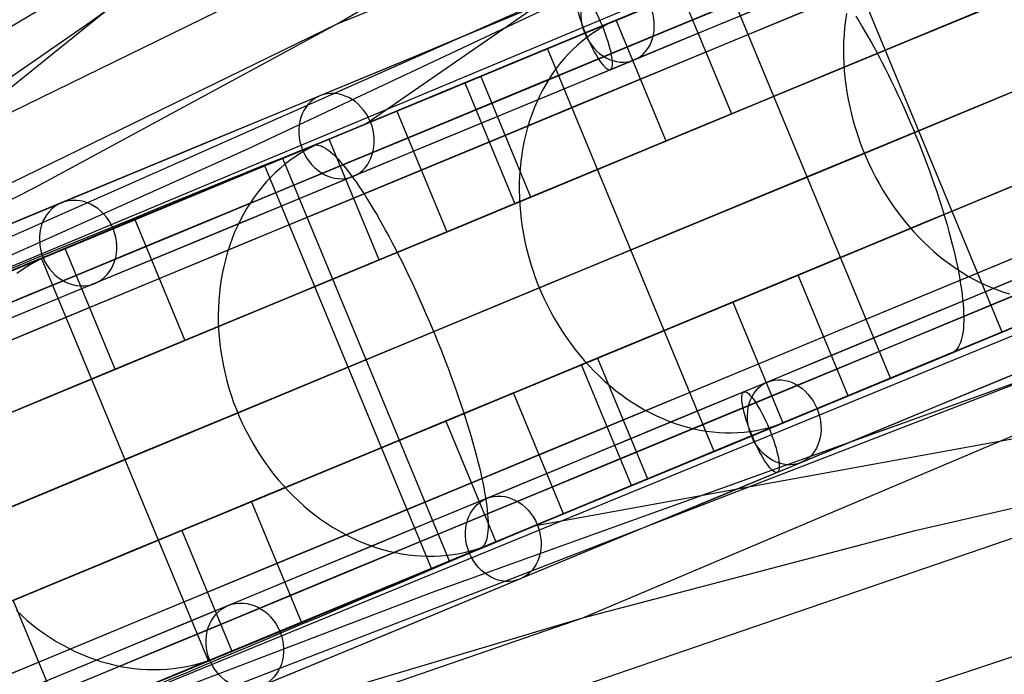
# Model space of a CAD drawing. Extents: x -3378 to 3007, y -425 to 173.
# Tile 308 of 396: x 1628 to 1696, y -243 to -198. Entities that reach past the tile are written whole.
import ezdxf

# ---------------------------------------------------------------- set-up
doc = ezdxf.new("R2010")
doc.units = 0
doc.layers.add('PREDEFINITO', color=7, linetype='CONTINUOUS')

msp = doc.modelspace()

# ---------------------------------------------------------------- linework, layer by layer
at = {"layer": 'PREDEFINITO'}
for p, q in [((1650.095, -198.53, 2100.257), (1811.356, -133.234, 1697.859)), ((1720.352, -158.188, 2850.131), (1652.182, -205.368, 3025.461)), ((1673.032, -166.396, 2830.021), (1595.241, -228.966, 3034.718)), ((1667.024, -239.401, 2100.257), (1827.224, -171.543, 1697.859)), ((1614.058, -211.264, 2322.987), (1690.478, -173.86, 2120.36)), ((1544.7, -249.894, 2115.522), (1725.112, -174.465, 1658.698)), ((1580.14, -226.766, 2545.397), (1651.879, -184.376, 2344.352)), ((1544.701, -249.893, 2249.021), (1686.522, -187.079, 1878.796)), ((1643.95, -207.132, 1858.746), (1686.522, -187.079, 1878.796)), ((1650.095, -198.53, 2100.257), (1670.502, -186.596, 2110.342)), ((1633.223, -198.309, 2333.721), (1642.613, -191.471, 2339.06)), ((1695.89, -219.738, 1681.753), (1684.409, -192.022, 1681.753)), ((1679.095, -194.225, 3019.224), (1664.452, -200.29, 3022.768)), ((1688.209, -222.92, 3010.554), (1676.729, -195.203, 3010.554)), ((1665.538, -199.832, 1692.396), (1674.104, -196.287, 1679.201)), ((1673.812, -196.412, 1680.547), (1677.256, -204.727, 1680.547)), ((1685.169, -197.82, 1631.734), (1685.1, -198.293, 1631.535)), ((1544.701, -249.891, 2382.227), (1650.095, -198.53, 2100.257)), ((1623.706, -204.903, 2328.356), (1633.223, -198.309, 2333.721)), ((1629.338, -209.757, 2090.09), (1650.095, -198.53, 2100.257)), ((1668.724, -198.558, 1669.354), (1668.356, -198.758, 1669.05)), ((1669.1, -198.373, 1669.659), (1668.724, -198.558, 1669.354)), ((1669.483, -198.205, 1669.964), (1669.1, -198.373, 1669.659)), ((1672.752, -206.592, 1677.048), (1669.308, -198.277, 1677.048)), ((1685.1, -198.293, 1631.535), (1685.045, -198.772, 1631.345)), ((1685.812, -197.998, 3041.749), (1686.037, -198.361, 3042.043)), ((1686.037, -198.361, 3042.043), (1686.262, -198.734, 3042.322)), ((1667.646, -199.207, 1668.445), (1667.303, -199.455, 1668.145)), ((1667.997, -198.975, 1668.747), (1667.646, -199.207, 1668.445)), ((1668.356, -198.758, 1669.05), (1667.997, -198.975, 1668.747)), ((1685.004, -199.255, 1631.165), (1684.978, -199.743, 1630.993)), ((1685.045, -198.772, 1631.345), (1685.004, -199.255, 1631.165)), ((1686.262, -198.734, 3042.322), (1686.488, -199.118, 3042.587)), ((1686.488, -199.118, 3042.587), (1686.715, -199.511, 3042.836)), ((1657.237, -203.267, 1705.79), (1665.538, -199.832, 1692.396)), ((1666.971, -199.717, 1667.848), (1666.648, -199.994, 1667.553)), ((1667.303, -199.455, 1668.145), (1666.971, -199.717, 1667.848)), ((1684.978, -199.743, 1630.993), (1684.966, -200.235, 1630.832)), ((1686.715, -199.511, 3042.836), (1686.941, -199.913, 3043.07)), ((1686.941, -199.913, 3043.07), (1687.167, -200.325, 3043.289)), ((1664.452, -200.29, 3022.768), (1649.711, -206.391, 3025.973)), ((1664.586, -200.233, 1712.802), (1656.853, -203.436, 1707.33)), ((1676.066, -227.95, 1712.802), (1664.586, -200.233, 1712.802)), ((1666.033, -200.592, 1666.972), (1665.742, -200.911, 1666.686)), ((1666.335, -200.286, 1667.261), (1666.033, -200.592, 1666.972)), ((1666.648, -199.994, 1667.553), (1666.335, -200.286, 1667.261)), ((1684.966, -200.235, 1630.832), (1684.969, -200.73, 1630.68)), ((1687.167, -200.325, 3043.289), (1687.392, -200.744, 3043.492)), ((1665.462, -201.243, 1666.405), (1665.194, -201.589, 1666.127)), ((1665.742, -200.911, 1666.686), (1665.462, -201.243, 1666.405)), ((1684.969, -200.73, 1630.68), (1684.986, -201.228, 1630.538)), ((1684.986, -201.228, 1630.538), (1685.018, -201.728, 1630.407)), ((1687.392, -200.744, 3043.492), (1687.617, -201.172, 3043.679)), ((1687.617, -201.172, 3043.679), (1687.84, -201.607, 3043.85)), ((1664.938, -201.947, 1665.855), (1664.694, -202.317, 1665.587)), ((1665.194, -201.589, 1666.127), (1664.938, -201.947, 1665.855)), ((1685.018, -201.728, 1630.407), (1685.065, -202.229, 1630.286)), ((1687.84, -201.607, 3043.85), (1688.062, -202.049, 3044.004)), ((1658.891, -202.592, 3025.02), (1662.335, -210.907, 3025.02)), ((1663.441, -210.449, 3030.9), (1659.997, -202.134, 3030.9)), ((1664.694, -202.317, 1665.587), (1664.463, -202.699, 1665.324)), ((1685.065, -202.229, 1630.286), (1685.125, -202.731, 1630.176)), ((1688.062, -202.049, 3044.004), (1688.283, -202.496, 3044.141)), ((1688.283, -202.496, 3044.141), (1688.501, -202.95, 3044.262)), ((1556.179, -277.606, 2115.522), (1737.086, -203.372, 1658.698)), ((1649.207, -206.592, 1719.376), (1657.237, -203.267, 1705.79)), ((1664.244, -203.091, 1665.067), (1664.039, -203.495, 1664.816)), ((1664.463, -202.699, 1665.324), (1664.244, -203.091, 1665.067)), ((1685.125, -202.731, 1630.176), (1685.2, -203.234, 1630.076)), ((1685.2, -203.234, 1630.076), (1685.29, -203.736, 1629.987)), ((1688.501, -202.95, 3044.262), (1688.718, -203.409, 3044.365)), ((1663.847, -203.909, 1664.571), (1663.668, -204.332, 1664.333)), ((1664.039, -203.495, 1664.816), (1663.847, -203.909, 1664.571)), ((1685.29, -203.736, 1629.987), (1685.393, -204.237, 1629.909)), ((1688.718, -203.409, 3044.365), (1688.932, -203.872, 3044.452)), ((1688.932, -203.872, 3044.452), (1689.143, -204.34, 3044.521)), ((1654.209, -204.531, 1711.742), (1657.653, -212.846, 1711.742)), ((1663.668, -204.332, 1664.333), (1663.503, -204.765, 1664.101)), ((1677.256, -204.727, 1680.547), (1672.752, -206.592, 1677.048)), ((1685.393, -204.237, 1629.909), (1685.511, -204.737, 1629.842)), ((1689.143, -204.34, 3044.521), (1689.351, -204.811, 3044.574)), ((1652.213, -205.358, 1704.047), (1649.12, -206.639, 1701.858)), ((1663.352, -205.206, 1663.876), (1663.216, -205.656, 1663.658)), ((1663.503, -204.765, 1664.101), (1663.352, -205.206, 1663.876)), ((1685.511, -204.737, 1629.842), (1685.642, -205.235, 1629.786)), ((1685.642, -205.235, 1629.786), (1685.787, -205.73, 1629.741)), ((1689.351, -204.811, 3044.574), (1689.557, -205.285, 3044.608)), ((1689.557, -205.285, 3044.608), (1689.758, -205.762, 3044.626)), ((1663.216, -205.656, 1663.658), (1663.093, -206.113, 1663.448)), ((1685.787, -205.73, 1629.741), (1685.946, -206.222, 1629.707)), ((1689.758, -205.762, 3044.626), (1689.957, -206.24, 3044.626)), ((1649.711, -206.391, 3025.973), (1634.878, -212.527, 3028.834)), ((1641.452, -209.803, 1733.145), (1649.207, -206.592, 1719.376)), ((1649.12, -206.639, 1701.858), (1648.723, -206.813, 1701.575)), ((1652.991, -214.777, 1708.494), (1649.547, -206.462, 1708.494)), ((1662.985, -206.577, 1663.245), (1662.892, -207.048, 1663.051)), ((1663.093, -206.113, 1663.448), (1662.985, -206.577, 1663.245)), ((1685.946, -206.222, 1629.707), (1686.118, -206.71, 1629.684)), ((1686.118, -206.71, 1629.684), (1686.303, -207.193, 1629.673)), ((1689.957, -206.24, 3044.626), (1690.151, -206.72, 3044.608)), ((1690.151, -206.72, 3044.608), (1690.341, -207.2, 3044.574)), ((1594.815, -229.14, 1834.969), (1643.95, -207.132, 1858.746)), ((1647.578, -207.433, 1700.728), (1647.213, -207.67, 1700.448)), ((1647.952, -207.21, 1701.009), (1647.578, -207.433, 1700.728)), ((1647.813, -207.181, 3033.462), (1648.486, -206.902, 3037.396)), ((1648.333, -207.004, 1701.292), (1647.952, -207.21, 1701.009)), ((1648.723, -206.813, 1701.575), (1648.333, -207.004, 1701.292)), ((1648.486, -206.902, 3037.396), (1648.576, -206.874, 3037.905)), ((1648.576, -206.874, 3037.905), (1648.673, -206.863, 3038.413)), ((1648.673, -206.863, 3038.413), (1648.777, -206.868, 3038.921)), ((1648.777, -206.868, 3038.921), (1648.888, -206.89, 3039.426)), ((1648.888, -206.89, 3039.426), (1649.004, -206.929, 3039.929)), ((1649.004, -206.929, 3039.929), (1649.127, -206.983, 3040.429)), ((1649.127, -206.983, 3040.429), (1649.256, -207.055, 3040.926)), ((1649.256, -207.055, 3040.926), (1649.391, -207.142, 3041.418)), ((1649.391, -207.142, 3041.418), (1649.532, -207.246, 3041.905)), ((1649.532, -207.246, 3041.905), (1649.678, -207.366, 3042.387)), ((1649.678, -207.366, 3042.387), (1649.829, -207.502, 3042.863)), ((1662.892, -207.048, 1663.051), (1662.813, -207.525, 1662.865)), ((1686.303, -207.193, 1629.673), (1686.502, -207.671, 1629.673)), ((1690.341, -207.2, 3044.574), (1690.527, -207.681, 3044.521)), ((1646.355, -207.784, 1744.736), (1638.375, -211.09, 1739.699)), ((1645.124, -208.295, 3017.73), (1646.805, -207.598, 3027.562)), ((1657.836, -235.501, 1744.736), (1646.355, -207.784, 1744.736)), ((1646.857, -207.924, 1700.17), (1646.511, -208.192, 1699.893)), ((1647.213, -207.67, 1700.448), (1646.857, -207.924, 1700.17)), ((1649.829, -207.502, 3042.863), (1649.986, -207.654, 3043.333)), ((1649.986, -207.654, 3043.333), (1650.148, -207.821, 3043.795)), ((1650.148, -207.821, 3043.795), (1650.315, -208.004, 3044.25)), ((1650.315, -208.004, 3044.25), (1650.487, -208.202, 3044.697)), ((1662.749, -208.007, 1662.687), (1662.7, -208.494, 1662.518)), ((1662.813, -207.525, 1662.865), (1662.749, -208.007, 1662.687)), ((1686.502, -207.671, 1629.673), (1686.712, -208.144, 1629.684)), ((1690.527, -207.681, 3044.521), (1690.708, -208.161, 3044.452)), ((1656.604, -236.011, 3017.73), (1645.124, -208.295, 3017.73)), ((1645.849, -208.772, 1699.348), (1645.533, -209.083, 1699.08)), ((1646.175, -208.475, 1699.62), (1645.849, -208.772, 1699.348)), ((1646.511, -208.192, 1699.893), (1646.175, -208.475, 1699.62)), ((1650.487, -208.202, 3044.697), (1650.663, -208.415, 3045.135)), ((1650.663, -208.415, 3045.135), (1650.843, -208.643, 3045.564)), ((1650.843, -208.643, 3045.564), (1651.027, -208.885, 3045.983)), ((1662.7, -208.494, 1662.518), (1662.666, -208.985, 1662.358)), ((1686.712, -208.144, 1629.684), (1686.936, -208.611, 1629.707)), ((1686.936, -208.611, 1629.707), (1687.171, -209.071, 1629.741)), ((1690.708, -208.161, 3044.452), (1690.885, -208.64, 3044.365)), ((1690.885, -208.64, 3044.365), (1691.056, -209.118, 3044.262)), ((1645.229, -209.408, 1698.815), (1644.937, -209.746, 1698.554)), ((1645.533, -209.083, 1699.08), (1645.229, -209.408, 1698.815)), ((1651.027, -208.885, 3045.983), (1651.215, -209.141, 3046.392)), ((1651.215, -209.141, 3046.392), (1651.407, -209.411, 3046.79)), ((1651.407, -209.411, 3046.79), (1651.602, -209.695, 3047.177)), ((1662.666, -208.985, 1662.358), (1662.647, -209.48, 1662.207)), ((1687.171, -209.071, 1629.741), (1687.419, -209.524, 1629.786)), ((1691.056, -209.118, 3044.262), (1691.222, -209.593, 3044.141)), ((1608.294, -220.407, 2079.843), (1629.338, -209.757, 2090.09)), ((1633.974, -212.901, 1747.093), (1641.452, -209.803, 1733.145)), ((1644.656, -210.096, 1698.296), (1644.387, -210.459, 1698.043)), ((1644.937, -209.746, 1698.554), (1644.656, -210.096, 1698.296)), ((1651.602, -209.695, 3047.177), (1651.8, -209.991, 3047.552)), ((1651.8, -209.991, 3047.552), (1652.001, -210.301, 3047.915)), ((1662.647, -209.48, 1662.207), (1662.643, -209.978, 1662.065)), ((1662.643, -209.978, 1662.065), (1662.654, -210.478, 1661.933)), ((1687.419, -209.524, 1629.786), (1687.678, -209.968, 1629.842)), ((1687.678, -209.968, 1629.842), (1687.948, -210.405, 1629.909)), ((1691.222, -209.593, 3044.141), (1691.383, -210.066, 3044.004)), ((1691.383, -210.066, 3044.004), (1691.538, -210.535, 3043.85)), ((1644.387, -210.459, 1698.043), (1644.131, -210.835, 1697.795)), ((1652.001, -210.301, 3047.915), (1652.204, -210.623, 3048.265)), ((1652.204, -210.623, 3048.265), (1652.41, -210.957, 3048.603)), ((1662.335, -210.907, 3025.02), (1663.441, -210.449, 3030.9)), ((1662.654, -210.478, 1661.933), (1662.68, -210.981, 1661.81)), ((1687.948, -210.405, 1629.909), (1688.229, -210.833, 1629.987)), ((1688.229, -210.833, 1629.987), (1688.521, -211.251, 1630.076)), ((1691.538, -210.535, 3043.85), (1691.688, -211, 3043.679)), ((1643.887, -211.221, 1697.551), (1643.657, -211.619, 1697.312)), ((1644.131, -210.835, 1697.795), (1643.887, -211.221, 1697.551)), ((1652.41, -210.957, 3048.603), (1652.619, -211.303, 3048.927)), ((1652.619, -211.303, 3048.927), (1652.829, -211.66, 3049.238)), ((1662.68, -210.981, 1661.81), (1662.721, -211.484, 1661.697)), ((1662.721, -211.484, 1661.697), (1662.776, -211.989, 1661.593)), ((1688.521, -211.251, 1630.076), (1688.823, -211.659, 1630.176)), ((1691.688, -211, 3043.679), (1691.831, -211.461, 3043.492)), ((1691.831, -211.461, 3043.492), (1691.969, -211.918, 3043.289)), ((1636.18, -211.999, 1743.802), (1639.625, -220.314, 1743.802)), ((1643.44, -212.027, 1697.079), (1643.237, -212.446, 1696.852)), ((1643.657, -211.619, 1697.312), (1643.44, -212.027, 1697.079)), ((1652.829, -211.66, 3049.238), (1653.04, -212.028, 3049.534)), ((1653.04, -212.028, 3049.534), (1653.254, -212.407, 3049.816)), ((1662.776, -211.989, 1661.593), (1662.847, -212.493, 1661.5)), ((1688.823, -211.659, 1630.176), (1689.136, -212.058, 1630.286)), ((1689.136, -212.058, 1630.286), (1689.457, -212.445, 1630.407)), ((1691.969, -211.918, 3043.289), (1692.1, -212.368, 3043.07)), ((1634.878, -212.527, 3028.834), (1612.559, -221.776, 3032.46)), ((1643.237, -212.446, 1696.852), (1643.047, -212.873, 1696.63)), ((1657.653, -212.846, 1711.742), (1652.991, -214.777, 1708.494)), ((1653.254, -212.407, 3049.816), (1653.468, -212.795, 3050.084)), ((1653.468, -212.795, 3050.084), (1653.683, -213.193, 3050.336)), ((1662.847, -212.493, 1661.5), (1662.932, -212.997, 1661.417)), ((1689.457, -212.445, 1630.407), (1689.788, -212.821, 1630.538)), ((1689.788, -212.821, 1630.538), (1690.128, -213.185, 1630.68)), ((1692.1, -212.368, 3043.07), (1692.224, -212.813, 3042.836)), ((1692.224, -212.813, 3042.836), (1692.343, -213.251, 3042.587)), ((1626.776, -215.884, 1761.214), (1633.974, -212.901, 1747.093)), ((1633.586, -213.074, 1736.676), (1630.394, -214.396, 1734.661)), ((1642.872, -213.311, 1696.415), (1642.711, -213.756, 1696.206)), ((1643.047, -212.873, 1696.63), (1642.872, -213.311, 1696.415)), ((1653.683, -213.193, 3050.336), (1653.899, -213.6, 3050.572)), ((1662.932, -212.997, 1661.417), (1663.032, -213.5, 1661.344)), ((1663.032, -213.5, 1661.344), (1663.146, -214.001, 1661.281)), ((1690.128, -213.185, 1630.68), (1690.476, -213.537, 1630.832)), ((1690.476, -213.537, 1630.832), (1690.832, -213.877, 1630.993)), ((1692.343, -213.251, 3042.587), (1692.454, -213.682, 3042.322)), ((1634.818, -222.305, 1740.812), (1631.374, -213.99, 1740.812)), ((1642.564, -214.21, 1696.004), (1642.432, -214.671, 1695.809)), ((1642.711, -213.756, 1696.206), (1642.564, -214.21, 1696.004)), ((1653.899, -213.6, 3050.572), (1654.116, -214.015, 3050.793)), ((1654.116, -214.015, 3050.793), (1654.332, -214.438, 3050.998)), ((1663.146, -214.001, 1661.281), (1663.275, -214.5, 1661.228)), ((1690.832, -213.877, 1630.993), (1691.196, -214.203, 1631.165)), ((1691.196, -214.203, 1631.165), (1691.566, -214.516, 1631.345)), ((1692.454, -213.682, 3042.322), (1692.558, -214.105, 3042.043)), ((1692.558, -214.105, 3042.043), (1692.656, -214.521, 3041.749)), ((1629.759, -214.659, 1777.417), (1621.553, -218.058, 1772.825)), ((1629.581, -214.771, 1734.139), (1629.187, -214.983, 1733.879)), ((1629.984, -214.575, 1734.4), (1629.581, -214.771, 1734.139)), ((1641.24, -242.375, 1777.417), (1629.759, -214.659, 1777.417)), ((1630.394, -214.396, 1734.661), (1629.984, -214.575, 1734.4)), ((1642.432, -214.671, 1695.809), (1642.315, -215.139, 1695.621)), ((1654.332, -214.438, 3050.998), (1654.548, -214.869, 3051.187)), ((1654.548, -214.869, 3051.187), (1654.764, -215.307, 3051.359)), ((1663.275, -214.5, 1661.228), (1663.418, -214.996, 1661.186)), ((1691.566, -214.516, 1631.345), (1691.944, -214.816, 1631.535)), ((1691.944, -214.816, 1631.535), (1692.327, -215.101, 1631.734)), ((1692.656, -214.521, 3041.749), (1692.746, -214.928, 3041.442)), ((1628.423, -215.454, 1733.363), (1628.054, -215.712, 1733.107)), ((1628.8, -215.211, 1733.621), (1628.423, -215.454, 1733.363)), ((1629.187, -214.983, 1733.879), (1628.8, -215.211, 1733.621)), ((1642.315, -215.139, 1695.621), (1642.213, -215.613, 1695.44)), ((1654.764, -215.307, 3051.359), (1654.98, -215.752, 3051.515)), ((1663.418, -214.996, 1661.186), (1663.575, -215.488, 1661.155)), ((1663.575, -215.488, 1661.155), (1663.746, -215.976, 1661.134)), ((1692.327, -215.101, 1631.734), (1692.716, -215.372, 1631.942)), ((1692.716, -215.372, 1631.942), (1693.111, -215.628, 1632.159)), ((1692.746, -214.928, 3041.442), (1692.829, -215.325, 3041.121)), ((1692.829, -215.325, 3041.121), (1692.905, -215.713, 3040.787)), ((1642.125, -216.094, 1695.268), (1642.053, -216.579, 1695.103)), ((1642.213, -215.613, 1695.44), (1642.125, -216.094, 1695.268)), ((1654.98, -215.752, 3051.515), (1655.194, -216.202, 3051.654)), ((1655.194, -216.202, 3051.654), (1655.407, -216.658, 3051.776)), ((1663.746, -215.976, 1661.134), (1663.931, -216.46, 1661.123)), ((1681.848, -215.813, 1680.547), (1677.344, -217.679, 1677.048)), ((1685.292, -224.128, 1680.547), (1681.848, -215.813, 1680.547)), ((1705.123, -215.914, 3015.34), (1690.574, -221.938, 3019.224)), ((1692.905, -215.713, 3040.787), (1692.974, -216.091, 3040.439)), ((1692.974, -216.091, 3040.439), (1693.034, -216.459, 3040.08)), ((1693.111, -215.628, 1632.159), (1693.511, -215.869, 1632.383)), ((1693.511, -215.869, 1632.383), (1693.914, -216.095, 1632.616)), ((1693.914, -216.095, 1632.616), (1694.322, -216.305, 1632.857)), ((1642.053, -216.579, 1695.103), (1641.997, -217.069, 1694.946)), ((1655.407, -216.658, 3051.776), (1655.619, -217.119, 3051.88)), ((1663.931, -216.46, 1661.123), (1664.129, -216.938, 1661.123)), ((1693.034, -216.459, 3040.08), (1693.088, -216.816, 3039.708)), ((1693.088, -216.816, 3039.708), (1693.134, -217.161, 3039.325)), ((1694.322, -216.305, 1632.857), (1694.733, -216.499, 1633.105)), ((1694.411, -220.351, 1666.21), (1703.496, -216.585, 1653.426)), ((1694.733, -216.499, 1633.105), (1695.147, -216.677, 1633.36)), ((1695.147, -216.677, 1633.36), (1695.563, -216.838, 1633.622)), ((1695.563, -216.838, 1633.622), (1695.982, -216.984, 1633.891)), ((1641.955, -217.564, 1694.797), (1641.929, -218.062, 1694.657)), ((1641.997, -217.069, 1694.946), (1641.955, -217.564, 1694.797)), ((1655.619, -217.119, 3051.88), (1655.829, -217.584, 3051.968)), ((1655.829, -217.584, 3051.968), (1656.037, -218.053, 3052.038)), ((1664.129, -216.938, 1661.123), (1664.341, -217.411, 1661.134)), ((1664.341, -217.411, 1661.134), (1664.565, -217.877, 1661.155)), ((1693.134, -217.161, 3039.325), (1693.172, -217.495, 3038.931)), ((1693.172, -217.495, 3038.931), (1693.202, -217.816, 3038.526)), ((1695.982, -216.984, 1633.891), (1696.401, -217.112, 1634.165)), ((1641.929, -218.062, 1694.657), (1641.919, -218.562, 1694.525)), ((1656.037, -218.053, 3052.038), (1656.243, -218.525, 3052.09)), ((1745.23, -218.247, 2850.131), (1663.665, -233.089, 3025.461)), ((1664.565, -217.877, 1661.155), (1664.802, -218.336, 1661.186)), ((1677.344, -217.679, 1677.048), (1680.788, -225.994, 1677.048)), ((1693.202, -217.816, 3038.526), (1693.225, -218.126, 3038.112)), ((1693.225, -218.126, 3038.112), (1693.24, -218.422, 3037.687)), ((1641.919, -218.562, 1694.525), (1641.923, -219.065, 1694.402)), ((1656.243, -218.525, 3052.09), (1656.447, -219, 3052.126)), ((1664.802, -218.336, 1661.186), (1665.052, -218.788, 1661.228)), ((1665.052, -218.788, 1661.228), (1665.313, -219.232, 1661.281)), ((1693.24, -218.422, 3037.687), (1693.247, -218.705, 3037.253)), ((1693.247, -218.705, 3037.253), (1693.246, -218.974, 3036.811)), ((1641.923, -219.065, 1694.402), (1641.944, -219.57, 1694.288)), ((1641.944, -219.57, 1694.288), (1641.979, -220.076, 1694.183)), ((1656.447, -219, 3052.126), (1656.648, -219.477, 3052.143)), ((1656.648, -219.477, 3052.143), (1656.846, -219.955, 3052.143)), ((1665.313, -219.232, 1661.281), (1665.587, -219.667, 1661.344)), ((1693.221, -219.471, 3035.903), (1693.197, -219.697, 3035.438)), ((1693.237, -219.229, 3036.361), (1693.221, -219.471, 3035.903)), ((1693.246, -218.974, 3036.811), (1693.237, -219.229, 3036.361)), ((1639.625, -220.314, 1743.802), (1634.818, -222.305, 1740.812)), ((1641.979, -220.076, 1694.183), (1642.03, -220.582, 1694.087)), ((1656.846, -219.955, 3052.143), (1657.041, -220.434, 3052.126)), ((1665.587, -219.667, 1661.344), (1665.871, -220.094, 1661.417)), ((1665.871, -220.094, 1661.417), (1666.167, -220.51, 1661.5)), ((1688.427, -222.83, 1675.859), (1695.89, -219.738, 1681.753)), ((1693.078, -220.288, 3034.007), (1693.023, -220.454, 3033.52)), ((1693.125, -220.106, 3034.489), (1693.078, -220.288, 3034.007)), ((1693.165, -219.909, 3034.967), (1693.125, -220.106, 3034.489)), ((1693.197, -219.697, 3035.438), (1693.165, -219.909, 3034.967)), ((1642.03, -220.582, 1694.087), (1642.096, -221.088, 1694.001)), ((1657.041, -220.434, 3052.126), (1657.233, -220.914, 3052.09)), ((1657.233, -220.914, 3052.09), (1657.421, -221.394, 3052.038)), ((1666.167, -220.51, 1661.5), (1666.474, -220.917, 1661.593)), ((1666.474, -220.917, 1661.593), (1666.792, -221.313, 1661.697)), ((1685.587, -224.01, 1679.201), (1694.411, -220.351, 1666.21)), ((1692.728, -220.961, 3031.534), (1692.636, -221.047, 3031.032)), ((1692.813, -220.858, 3032.035), (1692.728, -220.961, 3031.534)), ((1692.89, -220.74, 3032.533), (1692.813, -220.858, 3032.035)), ((1692.96, -220.605, 3033.028), (1692.89, -220.74, 3032.533)), ((1693.023, -220.454, 3033.52), (1692.96, -220.605, 3033.028)), ((1642.096, -221.088, 1694.001), (1642.178, -221.594, 1693.923)), ((1642.178, -221.594, 1693.923), (1642.274, -222.098, 1693.855)), ((1657.421, -221.394, 3052.038), (1657.605, -221.873, 3051.968)), ((1666.792, -221.313, 1661.697), (1667.119, -221.698, 1661.81)), ((1666.928, -221.993, 3025.02), (1668.034, -221.535, 3030.9)), ((1668.034, -221.535, 3030.9), (1671.478, -229.85, 3030.9)), ((1678.294, -248.148, 2344.352), (1760.07, -221.01, 2140.247)), ((1692.432, -221.171, 3030.025), (1691.587, -221.521, 3026.131)), ((1692.537, -221.117, 3030.529), (1692.432, -221.171, 3030.025)), ((1692.636, -221.047, 3031.032), (1692.537, -221.117, 3030.529)), ((1556.18, -277.606, 2249.021), (1700.879, -221.74, 1878.796)), ((1642.274, -222.098, 1693.855), (1642.386, -222.6, 1693.797)), ((1656.596, -237.663, 1858.746), (1700.879, -221.74, 1878.796)), ((1657.605, -221.873, 3051.968), (1657.786, -222.35, 3051.88)), ((1657.786, -222.35, 3051.88), (1657.962, -222.826, 3051.776)), ((1670.372, -230.308, 3025.02), (1666.928, -221.993, 3025.02)), ((1667.119, -221.698, 1661.81), (1667.456, -222.071, 1661.933)), ((1667.456, -222.071, 1661.933), (1667.802, -222.433, 1662.065)), ((1690.574, -221.938, 3019.224), (1675.932, -228.004, 3022.768)), ((1690.32, -222.045, 3020.289), (1688.209, -222.92, 3010.554)), ((1642.386, -222.6, 1693.797), (1642.512, -223.1, 1693.749)), ((1657.962, -222.826, 3051.776), (1658.133, -223.299, 3051.654)), ((1667.802, -222.433, 1662.065), (1668.157, -222.782, 1662.207)), ((1668.157, -222.782, 1662.207), (1668.521, -223.118, 1662.358)), ((1642.512, -223.1, 1693.749), (1642.654, -223.597, 1693.71)), ((1642.654, -223.597, 1693.71), (1642.809, -224.09, 1693.68)), ((1658.133, -223.299, 3051.654), (1658.3, -223.769, 3051.515)), ((1668.521, -223.118, 1662.358), (1668.892, -223.442, 1662.518)), ((1668.892, -223.442, 1662.518), (1669.271, -223.751, 1662.687)), ((1642.809, -224.09, 1693.68), (1642.979, -224.578, 1693.661)), ((1662.245, -223.933, 1711.742), (1657.584, -225.864, 1708.494)), ((1658.3, -223.769, 3051.515), (1658.462, -224.235, 3051.359)), ((1658.462, -224.235, 3051.359), (1658.619, -224.698, 3051.187)), ((1665.689, -232.248, 1711.742), (1662.245, -223.933, 1711.742)), ((1669.271, -223.751, 1662.687), (1669.657, -224.047, 1662.865)), ((1669.657, -224.047, 1662.865), (1670.05, -224.329, 1663.051)), ((1670.05, -224.329, 1663.051), (1670.449, -224.596, 1663.245)), ((1677.023, -227.56, 1692.396), (1685.587, -224.01, 1679.201)), ((1642.979, -224.578, 1693.661), (1643.164, -225.062, 1693.651)), ((1643.164, -225.062, 1693.651), (1643.362, -225.541, 1693.651)), ((1658.619, -224.698, 3051.187), (1658.771, -225.155, 3050.998)), ((1670.449, -224.596, 1663.245), (1670.853, -224.847, 1663.448)), ((1670.853, -224.847, 1663.448), (1671.263, -225.084, 1663.658)), ((1680.964, -225.921, 1669.964), (1683.949, -224.685, 1672.322)), ((1643.362, -225.541, 1693.651), (1643.574, -226.013, 1693.661)), ((1658.771, -225.155, 3050.998), (1658.917, -225.608, 3050.793)), ((1658.917, -225.608, 3050.793), (1659.058, -226.055, 3050.572)), ((1671.263, -225.084, 1663.658), (1671.678, -225.305, 1663.876)), ((1671.678, -225.305, 1663.876), (1672.096, -225.511, 1664.101)), ((1672.096, -225.511, 1664.101), (1672.519, -225.7, 1664.333)), ((1672.519, -225.7, 1664.333), (1672.945, -225.873, 1664.571)), ((1643.574, -226.013, 1693.661), (1643.799, -226.479, 1693.68)), ((1657.584, -225.864, 1708.494), (1661.028, -234.179, 1708.494)), ((1659.058, -226.055, 3050.572), (1659.193, -226.495, 3050.336)), ((1672.945, -225.873, 1664.571), (1673.373, -226.03, 1664.816)), ((1673.373, -226.03, 1664.816), (1673.804, -226.17, 1665.067)), ((1673.804, -226.17, 1665.067), (1674.236, -226.293, 1665.324)), ((1674.236, -226.293, 1665.324), (1674.669, -226.399, 1665.587)), ((1674.669, -226.399, 1665.587), (1675.104, -226.489, 1665.855)), ((1679.368, -226.427, 1668.747), (1679.775, -226.326, 1669.05)), ((1679.775, -226.326, 1669.05), (1680.177, -226.208, 1669.354)), ((1680.177, -226.208, 1669.354), (1680.574, -226.073, 1669.659)), ((1680.574, -226.073, 1669.659), (1680.964, -225.921, 1669.964)), ((1643.799, -226.479, 1693.68), (1644.037, -226.937, 1693.71)), ((1644.037, -226.937, 1693.71), (1644.289, -227.388, 1693.749)), ((1659.193, -226.495, 3050.336), (1659.322, -226.928, 3050.084)), ((1659.322, -226.928, 3050.084), (1659.445, -227.355, 3049.816)), ((1675.104, -226.489, 1665.855), (1675.538, -226.561, 1666.127)), ((1675.538, -226.561, 1666.127), (1675.972, -226.615, 1666.405)), ((1675.972, -226.615, 1666.405), (1676.405, -226.653, 1666.686)), ((1676.405, -226.653, 1666.686), (1676.836, -226.673, 1666.972)), ((1676.836, -226.673, 1666.972), (1677.266, -226.675, 1667.261)), ((1677.266, -226.675, 1667.261), (1677.693, -226.66, 1667.553)), ((1677.693, -226.66, 1667.553), (1678.118, -226.628, 1667.848)), ((1678.118, -226.628, 1667.848), (1678.538, -226.578, 1668.145)), ((1678.538, -226.578, 1668.145), (1678.955, -226.512, 1668.445)), ((1678.955, -226.512, 1668.445), (1679.368, -226.427, 1668.747)), ((1644.289, -227.388, 1693.749), (1644.553, -227.831, 1693.797)), ((1659.445, -227.355, 3049.816), (1659.562, -227.773, 3049.534)), ((1659.562, -227.773, 3049.534), (1659.673, -228.183, 3049.238)), ((1668.725, -231, 1705.79), (1677.023, -227.56, 1692.396)), ((1632.538, -255.878, 2322.987), (1713.024, -228.29, 2120.36)), ((1644.553, -227.831, 1693.797), (1644.829, -228.265, 1693.855)), ((1644.829, -228.265, 1693.855), (1645.117, -228.69, 1693.923)), ((1659.673, -228.183, 3049.238), (1659.777, -228.584, 3048.927)), ((1675.932, -228.004, 3022.768), (1661.194, -234.114, 3025.973)), ((1668.334, -231.152, 1707.33), (1676.066, -227.95, 1712.802)), ((1645.117, -228.69, 1693.923), (1645.417, -229.105, 1694.001)), ((1645.417, -229.105, 1694.001), (1645.728, -229.51, 1694.087)), ((1659.777, -228.584, 3048.927), (1659.874, -228.976, 3048.603)), ((1659.874, -228.976, 3048.603), (1659.964, -229.358, 3048.265)), ((1645.728, -229.51, 1694.087), (1646.05, -229.904, 1694.183)), ((1659.964, -229.358, 3048.265), (1660.048, -229.73, 3047.915)), ((1660.048, -229.73, 3047.915), (1660.125, -230.091, 3047.552)), ((1646.05, -229.904, 1694.183), (1646.383, -230.287, 1694.288)), ((1646.383, -230.287, 1694.288), (1646.725, -230.658, 1694.402)), ((1660.125, -230.091, 3047.552), (1660.195, -230.441, 3047.177)), ((1660.195, -230.441, 3047.177), (1660.258, -230.779, 3046.79)), ((1646.725, -230.658, 1694.402), (1647.078, -231.017, 1694.525)), ((1647.078, -231.017, 1694.525), (1647.439, -231.364, 1694.657)), ((1660.258, -230.779, 3046.79), (1660.313, -231.105, 3046.392)), ((1660.313, -231.105, 3046.392), (1660.361, -231.42, 3045.983)), ((1660.696, -234.328, 1719.376), (1668.725, -231, 1705.79)), ((1689.893, -233.409, 2110.342), (1701.426, -230.733, 2115.359)), ((1644.217, -231.401, 1743.802), (1639.41, -233.392, 1740.812)), ((1647.661, -239.715, 1743.802), (1644.217, -231.401, 1743.802)), ((1647.439, -231.364, 1694.657), (1647.81, -231.697, 1694.797)), ((1647.81, -231.697, 1694.797), (1648.188, -232.017, 1694.946)), ((1660.361, -231.42, 3045.983), (1660.402, -231.721, 3045.564)), ((1660.402, -231.721, 3045.564), (1660.436, -232.009, 3045.135)), ((1648.188, -232.017, 1694.946), (1648.575, -232.324, 1695.103)), ((1648.575, -232.324, 1695.103), (1648.969, -232.616, 1695.268)), ((1660.436, -232.009, 3045.135), (1660.462, -232.284, 3044.697)), ((1660.462, -232.284, 3044.697), (1660.481, -232.546, 3044.25)), ((1648.969, -232.616, 1695.268), (1649.371, -232.894, 1695.44)), ((1649.371, -232.894, 1695.44), (1649.778, -233.158, 1695.621)), ((1649.778, -233.158, 1695.621), (1650.192, -233.406, 1695.809)), ((1660.481, -232.546, 3044.25), (1660.492, -232.793, 3043.795)), ((1660.492, -232.793, 3043.795), (1660.496, -233.026, 3043.333)), ((1660.496, -233.026, 3043.333), (1660.492, -233.244, 3042.863)), ((1660.6, -234.356, 1701.858), (1663.694, -233.074, 1704.047)), ((1639.41, -233.392, 1740.812), (1642.854, -241.706, 1740.812)), ((1650.192, -233.406, 1695.809), (1650.612, -233.638, 1696.004)), ((1650.612, -233.638, 1696.004), (1651.036, -233.855, 1696.206)), ((1651.036, -233.855, 1696.206), (1651.465, -234.057, 1696.415)), ((1660.436, -233.808, 3041.418), (1660.403, -233.966, 3040.926)), ((1660.462, -233.636, 3041.905), (1660.436, -233.808, 3041.418)), ((1660.481, -233.447, 3042.387), (1660.462, -233.636, 3041.905)), ((1660.492, -233.244, 3042.863), (1660.481, -233.447, 3042.387)), ((1667.024, -239.401, 2100.257), (1689.893, -233.409, 2110.342)), ((1661.194, -234.114, 3025.973), (1646.367, -240.263, 3028.834)), ((1651.465, -234.057, 1696.415), (1651.898, -234.242, 1696.63)), ((1651.898, -234.242, 1696.63), (1652.335, -234.41, 1696.852)), ((1652.335, -234.41, 1696.852), (1652.774, -234.562, 1697.079)), ((1652.941, -237.541, 1733.145), (1660.696, -234.328, 1719.376)), ((1659.787, -234.654, 1701.292), (1660.197, -234.513, 1701.575)), ((1660.127, -234.513, 3038.413), (1660.05, -234.574, 3037.905)), ((1660.196, -234.436, 3038.921), (1660.127, -234.513, 3038.413)), ((1660.259, -234.343, 3039.426), (1660.196, -234.436, 3038.921)), ((1660.197, -234.513, 1701.575), (1660.6, -234.356, 1701.858)), ((1660.314, -234.233, 3039.929), (1660.259, -234.343, 3039.426)), ((1660.362, -234.107, 3040.429), (1660.314, -234.233, 3039.929)), ((1660.403, -233.966, 3040.926), (1660.362, -234.107, 3040.429)), ((1652.774, -234.562, 1697.079), (1653.217, -234.697, 1697.312)), ((1653.217, -234.697, 1697.312), (1653.661, -234.816, 1697.551)), ((1653.661, -234.816, 1697.551), (1654.106, -234.917, 1697.795)), ((1654.106, -234.917, 1697.795), (1654.553, -235.001, 1698.043)), ((1654.553, -235.001, 1698.043), (1654.999, -235.068, 1698.296)), ((1654.999, -235.068, 1698.296), (1655.446, -235.117, 1698.554)), ((1655.446, -235.117, 1698.554), (1655.892, -235.149, 1698.815)), ((1655.892, -235.149, 1698.815), (1656.336, -235.164, 1699.08)), ((1656.336, -235.164, 1699.08), (1656.779, -235.161, 1699.348)), ((1656.779, -235.161, 1699.348), (1657.22, -235.141, 1699.62)), ((1657.22, -235.141, 1699.62), (1657.658, -235.103, 1699.893)), ((1657.658, -235.103, 1699.893), (1658.092, -235.048, 1700.17)), ((1658.092, -235.048, 1700.17), (1658.523, -234.975, 1700.448)), ((1658.523, -234.975, 1700.448), (1658.949, -234.885, 1700.728)), ((1658.949, -234.885, 1700.728), (1659.371, -234.778, 1701.009)), ((1659.966, -234.618, 3037.396), (1659.294, -234.897, 3033.462)), ((1659.371, -234.778, 1701.009), (1659.787, -234.654, 1701.292)), ((1660.05, -234.574, 3037.905), (1659.966, -234.618, 3037.396)), ((1649.855, -238.806, 1739.699), (1657.836, -235.501, 1744.736)), ((1658.285, -235.315, 3027.562), (1656.604, -236.011, 3017.73)), ((1606.29, -256.845, 1834.969), (1656.596, -237.663, 1858.746)), ((1645.462, -240.638, 1747.093), (1652.941, -237.541, 1733.145)), ((1631.248, -246.514, 1776.589), (1627.804, -238.199, 1776.589)), ((1628.019, -238.912, 1727.91), (1628.386, -239.256, 1728.031)), ((1628.386, -239.256, 1728.031), (1628.763, -239.587, 1728.161)), ((1556.182, -277.608, 2382.227), (1667.024, -239.401, 2100.257)), ((1628.763, -239.587, 1728.161), (1629.149, -239.904, 1728.297)), ((1629.149, -239.904, 1728.297), (1629.542, -240.207, 1728.442)), ((1644.408, -246.139, 2090.09), (1667.024, -239.401, 2100.257)), ((1646.367, -240.263, 3028.834), (1624.045, -249.505, 3032.46)), ((1629.542, -240.207, 1728.442), (1629.944, -240.497, 1728.594)), ((1629.944, -240.497, 1728.594), (1630.353, -240.772, 1728.753)), ((1638.264, -243.618, 1761.214), (1645.462, -240.638, 1747.093)), ((1630.353, -240.772, 1728.753), (1630.769, -241.031, 1728.919)), ((1630.769, -241.031, 1728.919), (1631.192, -241.276, 1729.092)), ((1631.192, -241.276, 1729.092), (1631.62, -241.505, 1729.272)), ((1641.874, -242.112, 1734.661), (1645.066, -240.79, 1736.676)), ((1631.62, -241.505, 1729.272), (1632.054, -241.718, 1729.458)), ((1632.054, -241.718, 1729.458), (1632.492, -241.915, 1729.65)), ((1632.492, -241.915, 1729.65), (1632.935, -242.096, 1729.848)), ((1632.935, -242.096, 1729.848), (1633.382, -242.261, 1730.052)), ((1633.034, -245.774, 1772.825), (1641.24, -242.375, 1777.417)), ((1633.382, -242.261, 1730.052), (1633.831, -242.409, 1730.261)), ((1633.831, -242.409, 1730.261), (1634.284, -242.539, 1730.476)), ((1634.284, -242.539, 1730.476), (1634.739, -242.653, 1730.696)), ((1634.739, -242.653, 1730.696), (1635.196, -242.75, 1730.92)), ((1639.733, -242.758, 1733.363), (1640.172, -242.663, 1733.621)), ((1640.172, -242.663, 1733.621), (1640.606, -242.551, 1733.879)), ((1640.606, -242.551, 1733.879), (1641.034, -242.422, 1734.139)), ((1641.034, -242.422, 1734.139), (1641.457, -242.275, 1734.4)), ((1641.457, -242.275, 1734.4), (1641.874, -242.112, 1734.661)), ((1635.196, -242.75, 1730.92), (1635.653, -242.829, 1731.149)), ((1635.653, -242.829, 1731.149), (1636.111, -242.892, 1731.382)), ((1636.111, -242.892, 1731.382), (1636.57, -242.936, 1731.619)), ((1636.57, -242.936, 1731.619), (1637.027, -242.963, 1731.86)), ((1637.027, -242.963, 1731.86), (1637.484, -242.973, 1732.104)), ((1637.484, -242.973, 1732.104), (1637.939, -242.965, 1732.35)), ((1637.939, -242.965, 1732.35), (1638.392, -242.939, 1732.6)), ((1638.392, -242.939, 1732.6), (1638.842, -242.896, 1732.852)), ((1638.842, -242.896, 1732.852), (1639.289, -242.836, 1733.107)), ((1639.289, -242.836, 1733.107), (1639.733, -242.758, 1733.363))]:
    msp.add_line(p, q, dxfattribs=at)
at = {"layer": 'PREDEFINITO', "extrusion": (0.534737, 0.221495, -0.815473)}
msp.add_circle((-822, 2168.857, -522.075), 3, dxfattribs=at)
at = {"layer": 'PREDEFINITO', "extrusion": (0.902963, 0.374019, -0.211584)}
msp.add_circle((-822, 3266.485, 791.491), 3, dxfattribs=at)
at = {"layer": 'PREDEFINITO', "extrusion": (0.496292, 0.20557, -0.843466)}
msp.add_circle((-822, 2139.014, -667.66), 3, dxfattribs=at)
at = {"layer": 'PREDEFINITO', "extrusion": (0.456802, 0.189213, -0.869213)}
msp.add_circle((-822, 2102.114, -810.842), 3, dxfattribs=at)
at = {"layer": 'PREDEFINITO', "extrusion": (-0.534737, -0.221495, 0.815473)}
msp.add_circle((852, 2168.857, 522.075), 3, dxfattribs=at)
at = {"layer": 'PREDEFINITO', "extrusion": (-0.902963, -0.374019, 0.211584)}
msp.add_circle((852, 3266.485, -791.491), 3, dxfattribs=at)
at = {"layer": 'PREDEFINITO', "extrusion": (-0.496292, -0.20557, 0.843466)}
msp.add_circle((852, 2139.014, 667.66), 3, dxfattribs=at)
at = {"layer": 'PREDEFINITO', "extrusion": (-0.456802, -0.189213, 0.869213)}
msp.add_circle((852, 2102.114, 810.842), 3, dxfattribs=at)
at = {"layer": 'PREDEFINITO', "extrusion": (-0.382683, 0.92388, 3.63162e-16)}
msp.add_arc((-1306.443, 2295, -826.394), 765.607, 90.328796, 179.999998, dxfattribs=at)
at = {"layer": 'PREDEFINITO', "extrusion": (-0.382683, 0.92388, -1.36186e-15)}
msp.add_arc((-2076.443, 2115, -826.394), 765.607, 270.328797, 359.999997, dxfattribs=at)
at = {"layer": 'PREDEFINITO', "extrusion": (-0.382683, 0.92388, 1.05228e-15)}
msp.add_arc((-1306.443, 2295, -822.001), 755, 91.138407, 179.999998, dxfattribs=at)
at = {"layer": 'PREDEFINITO', "extrusion": (-0.382683, 0.92388, 6.37748e-16)}
msp.add_arc((-2076.443, 2115, -822.001), 755, 271.138411, 359.999994, dxfattribs=at)
at = {"layer": 'PREDEFINITO', "extrusion": (0.382683, -0.92388, 5.65629e-16)}
msp.add_arc((1306.444, 2294, 819), 747.999, 359.999975, 88.076932, dxfattribs=at)
at = {"layer": 'PREDEFINITO', "extrusion": (-0.382683, 0.92388, 7.15744e-16)}
for centre in [(-1306.443, 2295, -822.001), (-1306.443, 2295, -843.001)]:
    msp.add_arc(centre, 751, 91.449718, 179.999998, dxfattribs=at)
at = {"layer": 'PREDEFINITO', "extrusion": (-0.382683, 0.92388, -1.82189e-15)}
msp.add_arc((-2076.443, 2115, -822.001), 751, 271.449717, 359.999999, dxfattribs=at)
at = {"layer": 'PREDEFINITO', "extrusion": (-0.382683, 0.92388, -7.65263e-16)}
msp.add_arc((-2076.443, 2114, -819), 747.999, 271.923078, 0.000014, dxfattribs=at)
at = {"layer": 'PREDEFINITO', "extrusion": (0.382683, -0.92388, 1.18825e-15)}
msp.add_arc((1306.444, 2294, 822), 750.999, 359.999975, 88.076932, dxfattribs=at)
at = {"layer": 'PREDEFINITO', "extrusion": (-0.382683, 0.92388, -3.90406e-16)}
msp.add_arc((-1306.443, 2295, -824.001), 751, 91.449718, 179.999998, dxfattribs=at)
at = {"layer": 'PREDEFINITO', "extrusion": (-0.382683, 0.92388, -2.27737e-16)}
msp.add_arc((-2076.443, 2115, -824.001), 751, 271.449718, 359.999999, dxfattribs=at)
at = {"layer": 'PREDEFINITO', "extrusion": (-0.382683, 0.92388, -1.65035e-15)}
msp.add_arc((-2076.443, 2114, -822), 750.999, 271.923078, 0.000014, dxfattribs=at)
at = {"layer": 'PREDEFINITO', "extrusion": (0.382683, -0.92388, -5.36653e-16)}
msp.add_arc((1306.444, 2294, 822), 744.999, 359.999975, 88.076932, dxfattribs=at)
at = {"layer": 'PREDEFINITO', "extrusion": (-0.382683, 0.92388, -1.10685e-15)}
msp.add_arc((-2076.443, 2114, -822), 744.999, 271.923078, 0.000014, dxfattribs=at)
at = {"layer": 'PREDEFINITO', "extrusion": (0.382683, -0.92388, 2.28078e-15)}
msp.add_arc((1306.443, 2295, 822.001), 744.999, 0.000002, 88.076906, dxfattribs=at)
at = {"layer": 'PREDEFINITO', "extrusion": (0.382683, -0.92388, 7.37898e-16)}
msp.add_arc((2076.443, 2115, 822.001), 744.999, 180, 268.076908, dxfattribs=at)
at = {"layer": 'PREDEFINITO', "extrusion": (-0.382683, 0.92388, 1.34163e-16)}
msp.add_arc((-1306.443, 2295, -824.001), 744.999, 91.923096, 179.999997, dxfattribs=at)
at = {"layer": 'PREDEFINITO', "extrusion": (-0.382683, 0.92388, 2.34786e-16)}
msp.add_arc((-2076.443, 2115, -824.001), 744.999, 271.923094, 360, dxfattribs=at)
at = {"layer": 'PREDEFINITO', "extrusion": (0.382683, -0.92388, 6.65446e-17)}
msp.add_arc((1306.444, 2294, 825), 747.999, 359.999975, 88.076932, dxfattribs=at)
at = {"layer": 'PREDEFINITO', "extrusion": (-0.382683, 0.92388, -1.06471e-15)}
msp.add_arc((-2076.443, 2114, -825), 747.999, 271.923078, 0.000014, dxfattribs=at)
at = {"layer": 'PREDEFINITO', "extrusion": (-0.382683, 0.92388, 7.06509e-17)}
msp.add_arc((-1306.443, 2295, -822.001), 735, 92.729396, 180.000003, dxfattribs=at)
at = {"layer": 'PREDEFINITO', "extrusion": (-0.382683, 0.92388, 1.13042e-15)}
msp.add_arc((-2076.443, 2115, -822.001), 735, 272.729402, 359.999996, dxfattribs=at)
at = {"layer": 'PREDEFINITO', "extrusion": (-0.382683, 0.92388, 6.81416e-16)}
msp.add_arc((-1306.443, 2295, -837.001), 770, 90, 180, dxfattribs=at)
at = {"layer": 'PREDEFINITO', "extrusion": (-0.382683, 0.92388, -9.77684e-16)}
msp.add_arc((-2076.443, 2115, -837.001), 770, 270, 360, dxfattribs=at)
at = {"layer": 'PREDEFINITO', "extrusion": (-0.382683, 0.92388, 3.25338e-17)}
msp.add_arc((-1306.443, 2295, -831.001), 751, 91.449718, 179.999998, dxfattribs=at)
at = {"layer": 'PREDEFINITO', "extrusion": (-0.382683, 0.92388, -6.50676e-16)}
msp.add_arc((-2076.443, 2115, -831.001), 751, 271.449718, 359.999999, dxfattribs=at)
at = {"layer": 'PREDEFINITO', "extrusion": (-0.382683, 0.92388, -9.24884e-16)}
msp.add_arc((-1306.443, 2295, -831.001), 748, 91.685444, 179.999998, dxfattribs=at)
at = {"layer": 'PREDEFINITO', "extrusion": (-0.382683, 0.92388, 1.98189e-16)}
for centre in [(-2076.443, 2115, -831.001), (-2076.443, 2115, -843.001)]:
    msp.add_arc(centre, 748, 271.685443, 359.999999, dxfattribs=at)
at = {"layer": 'PREDEFINITO', "extrusion": (-0.382683, 0.92388, -5.03112e-16)}
msp.add_arc((-1306.443, 2295, -831.001), 744.999, 91.923096, 179.999997, dxfattribs=at)
at = {"layer": 'PREDEFINITO', "extrusion": (-0.382683, 0.92388, 7.37898e-16)}
msp.add_arc((-2076.443, 2115, -831.001), 744.999, 271.923094, 360, dxfattribs=at)
at = {"layer": 'PREDEFINITO', "extrusion": (-0.382683, 0.92388, 1.51317e-16)}
msp.add_arc((-1306.443, 2295, -847.607), 765.607, 90.328796, 179.999998, dxfattribs=at)
at = {"layer": 'PREDEFINITO', "extrusion": (-0.382683, 0.92388, -6.35533e-16)}
msp.add_arc((-2076.443, 2115, -847.607), 765.607, 270.328797, 359.999997, dxfattribs=at)
at = {"layer": 'PREDEFINITO', "extrusion": (-0.382683, 0.92388, -6.50676e-17)}
msp.add_arc((-2076.443, 2115, -843.001), 751, 271.449718, 359.999999, dxfattribs=at)
at = {"layer": 'PREDEFINITO', "extrusion": (-0.382683, 0.92388, 1.05976e-15)}
msp.add_arc((-1306.443, 2295, -837.001), 735, 92.729396, 180.000003, dxfattribs=at)
at = {"layer": 'PREDEFINITO', "extrusion": (-0.382683, 0.92388, 0)}
msp.add_arc((-2076.443, 2115, -837.001), 735, 272.729402, 359.999996, dxfattribs=at)
at = {"layer": 'PREDEFINITO', "extrusion": (-0.382683, 0.92388, 1.09004e-15)}
msp.add_arc((-1306.443, 2295, -843.001), 748, 91.685444, 179.999998, dxfattribs=at)
at = {"layer": 'PREDEFINITO', "extrusion": (-0.382683, 0.92388, 1.54288e-15)}
msp.add_arc((-1306.443, 2295, -843.001), 744.999, 91.923096, 179.999997, dxfattribs=at)
at = {"layer": 'PREDEFINITO', "extrusion": (-0.382683, 0.92388, -3.35408e-17)}
msp.add_arc((-2076.443, 2115, -843.001), 744.999, 271.923094, 360, dxfattribs=at)
at = {"layer": 'PREDEFINITO', "extrusion": (-0.382683, 0.92388, 7.48277e-16)}
msp.add_arc((-1306.443, 2295, -850.001), 751, 91.449718, 179.999998, dxfattribs=at)
at = {"layer": 'PREDEFINITO', "extrusion": (-0.382683, 0.92388, -2.92804e-16)}
msp.add_arc((-2076.443, 2115, -850.001), 751, 271.449718, 359.999999, dxfattribs=at)
at = {"layer": 'PREDEFINITO', "extrusion": (-0.382683, 0.92388, -4.46424e-16)}
msp.add_arc((-1306.443, 2295, -852.001), 755, 91.138407, 179.999998, dxfattribs=at)
at = {"layer": 'PREDEFINITO', "extrusion": (-0.382683, 0.92388, -1.43493e-15)}
msp.add_arc((-2076.443, 2115, -852.001), 755, 271.138411, 359.999994, dxfattribs=at)
at = {"layer": 'PREDEFINITO', "extrusion": (0.382683, -0.92388, 1.59707e-15)}
msp.add_arc((1306.444, 2294, 849), 747.999, 359.999975, 88.076932, dxfattribs=at)
at = {"layer": 'PREDEFINITO', "extrusion": (-0.382683, 0.92388, -1.72429e-15)}
msp.add_arc((-1306.443, 2295, -852.001), 751, 91.449718, 179.999998, dxfattribs=at)
at = {"layer": 'PREDEFINITO', "extrusion": (-0.382683, 0.92388, 3.90406e-16)}
msp.add_arc((-2076.443, 2115, -852.001), 751, 271.449717, 359.999999, dxfattribs=at)
at = {"layer": 'PREDEFINITO', "extrusion": (-0.382683, 0.92388, -2.19597e-15)}
msp.add_arc((-2076.443, 2114, -849), 747.999, 271.923078, 0.000014, dxfattribs=at)
at = {"layer": 'PREDEFINITO', "extrusion": (0.382683, -0.92388, -5.94126e-16)}
msp.add_arc((1306.444, 2294, 852), 750.999, 359.999975, 88.076932, dxfattribs=at)
at = {"layer": 'PREDEFINITO', "extrusion": (-0.382683, 0.92388, 1.6435e-15)}
msp.add_arc((-1306.443, 2295, -850.001), 744.999, 91.923096, 179.999997, dxfattribs=at)
at = {"layer": 'PREDEFINITO', "extrusion": (-0.382683, 0.92388, 2.68326e-16)}
msp.add_arc((-2076.443, 2115, -850.001), 744.999, 271.923094, 360, dxfattribs=at)
at = {"layer": 'PREDEFINITO', "extrusion": (-0.382683, 0.92388, -2.24448e-15)}
msp.add_arc((-2076.443, 2114, -852), 750.999, 271.923078, 0.000014, dxfattribs=at)
at = {"layer": 'PREDEFINITO', "extrusion": (-0.382683, 0.92388, -1.14039e-15)}
msp.add_arc((-2076.443, 2114, -852), 744.999, 271.923078, 0.000014, dxfattribs=at)
at = {"layer": 'PREDEFINITO', "extrusion": (0.382683, -0.92388, -2.01245e-16)}
msp.add_arc((1306.444, 2294, 852), 744.999, 359.999975, 88.076932, dxfattribs=at)
at = {"layer": 'PREDEFINITO', "extrusion": (0.382683, -0.92388, 1.14039e-15)}
msp.add_arc((1306.443, 2295, 852.001), 744.999, 0.000002, 88.076906, dxfattribs=at)
at = {"layer": 'PREDEFINITO', "extrusion": (0.382683, -0.92388, -3.35408e-16)}
msp.add_arc((2076.443, 2115, 852.001), 744.999, 180, 268.076908, dxfattribs=at)
at = {"layer": 'PREDEFINITO', "extrusion": (0.382683, -0.92388, 3.99267e-16)}
msp.add_arc((1306.444, 2294, 855), 747.999, 359.999975, 88.076932, dxfattribs=at)
at = {"layer": 'PREDEFINITO', "extrusion": (-0.382683, 0.92388, -1.99634e-15)}
msp.add_arc((-2076.443, 2114, -855), 747.999, 271.923078, 0.000014, dxfattribs=at)
at = {"layer": 'PREDEFINITO', "extrusion": (-0.382683, 0.92388, -1.41302e-15)}
msp.add_arc((-1306.443, 2295, -852.001), 735, 92.729396, 180.000003, dxfattribs=at)
at = {"layer": 'PREDEFINITO', "extrusion": (-0.382683, 0.92388, 2.15485e-15)}
msp.add_arc((-2076.443, 2115, -852.001), 735, 272.729402, 359.999996, dxfattribs=at)
at = {"layer": 'PREDEFINITO', "extrusion": (-0.786241, 0.578273, -0.217776)}
msp.add_arc((16154.55, -4629.985, -1790.764), 17992.674, 159.8255925, 160.5538188, dxfattribs=at)
at = {"layer": 'PREDEFINITO', "extrusion": (0.147056, 0.964857, 0.217776)}
msp.add_arc((15288.225, -4318.044, 392.747), 17992.674, 159.8255925, 160.5538188, dxfattribs=at)

doc.saveas('drawing.dxf')
